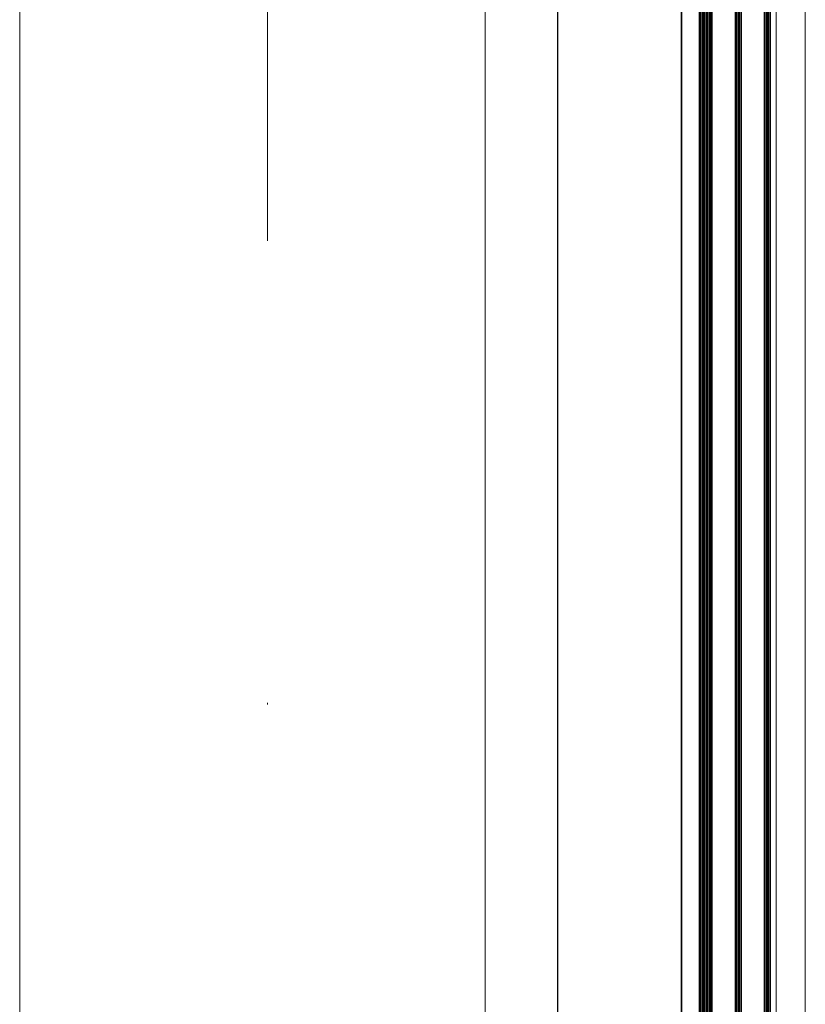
# Model space of a CAD drawing. Extents: x 4615668 to 9294084, y 5325188 to 10688993.
# Tile 450 of 656: x 4636212 to 4636266, y 5332176 to 5332244. Entities that reach past the tile are written whole.
import ezdxf

# ---------------------------------------------------------------- set-up
doc = ezdxf.new("R2010")
doc.units = 0
doc.header["$MEASUREMENT"] = 0
doc.linetypes.add('DASHDOT', pattern=[25.4, 12.7, -6.35, 0, -6.35])
doc.layers.add('A_wymiary', color=152, linetype='Continuous', lineweight=5)
doc.layers.add('Osie', color=175, linetype='DASHDOT', lineweight=9)
for name, color, linetype in [('CrossSectionsGlass', 7, 'Continuous'), ('CrossSectionsProfils', 7, 'Continuous'), ('STOLARKA', 4, 'Continuous')]:
    doc.layers.add(name, color=color, linetype=linetype)

msp = doc.modelspace()

# ---------------------------------------------------------------- linework, layer by layer
at = {"layer": 'A_wymiary', "ltscale": 40}
for points in [[(4636257.721, 5331677.428), (4636249.221, 5331677.428), (4636249.221, 5332310.428), (4636257.721, 5332310.428)], [(4636257.721, 5332310.428), (4636259.721, 5332310.428), (4636259.721, 5331677.428), (4636257.721, 5331677.428)]]:
    msp.add_lwpolyline(points, close=True, dxfattribs=at)
msp.add_lwpolyline([(4636249.221, 5332310.428), (4636249.221, 5331677.428), (4636249.221, 5331643.428), (4636256.168, 5331643.428), (4636256.168, 5331674.587, 0.029325), (4636256.146, 5331674.657), (4636255.692, 5331675.11, -0.198912), (4636255.575, 5331675.393), (4636255.575, 5331677.428), (4636255.875, 5331677.428), (4636255.875, 5331675.528, 0.414258), (4636255.975, 5331675.428), (4636256.075, 5331675.428, 0.444219), (4636256.171, 5331675.528), (4636256.171, 5331677.428), (4636256.171, 5331677.428), (4636259.721, 5331677.428), (4636259.721, 5332310.428)], format="xyb", close=True, dxfattribs=at)
msp.add_lwpolyline([(4636264.221, 5331677.429), (4636266.221, 5331677.429), (4636266.221, 5332310.427), (4636264.221, 5332310.427), (4636264.221, 5331677.465)], dxfattribs=at)
at = {"layer": 'CrossSectionsGlass'}
for p, q in [((4636258.921, 5332306.778), (4636258.921, 5332041.078)), ((4636259.001, 5332306.828), (4636259.001, 5332041.028)), ((4636259.101, 5332306.828), (4636259.101, 5332041.028)), ((4636259.201, 5332306.828), (4636259.201, 5332041.028)), ((4636259.301, 5332306.828), (4636259.301, 5332041.028)), ((4636259.401, 5332306.828), (4636259.401, 5332041.028)), ((4636259.501, 5332306.828), (4636259.501, 5332041.028)), ((4636259.601, 5332306.828), (4636259.601, 5332041.028)), ((4636259.701, 5332306.828), (4636259.701, 5332041.028)), ((4636259.801, 5332306.778), (4636259.801, 5332041.078)), ((4636261.401, 5332306.778), (4636261.401, 5332041.078)), ((4636261.501, 5332306.828), (4636261.501, 5332041.028)), ((4636261.601, 5332306.828), (4636261.601, 5332041.028)), ((4636261.701, 5332306.828), (4636261.701, 5332041.028)), ((4636261.801, 5332306.778), (4636261.801, 5332041.078)), ((4636263.401, 5332306.778), (4636263.401, 5332041.078)), ((4636263.501, 5332306.828), (4636263.501, 5332041.028)), ((4636263.601, 5332306.828), (4636263.601, 5332041.028)), ((4636263.701, 5332306.828), (4636263.701, 5332041.028)), ((4636263.801, 5332306.778), (4636263.801, 5332041.078))]:
    msp.add_line(p, q, dxfattribs=at)
at = {"layer": 'CrossSectionsProfils', "ltscale": 40}
msp.add_lwpolyline([(4636256.168, 5331643.428), (4636249.221, 5331643.428), (4636249.221, 5332310.428), (4636257.721, 5332310.428), (4636257.721, 5331677.428)], dxfattribs=at)
msp.add_lwpolyline([(4636257.721, 5332310.428), (4636259.721, 5332310.428), (4636259.721, 5331677.428), (4636257.721, 5331677.428)], close=True, dxfattribs=at)
at = {"layer": 'Osie', "lineweight": 0, "ltscale": 5}
msp.add_line((4636229.25, 5332419.315), (4636229.25, 5331456.411), dxfattribs=at)
at = {"layer": 'STOLARKA', "color": 5, "lineweight": 0}
for p, q in [((4636212.221, 5332037.428), (4636212.221, 5332310.428)), ((4636244.221, 5332034.428), (4636244.225, 5332309.928))]:
    msp.add_line(p, q, dxfattribs=at)

doc.saveas('drawing.dxf')
